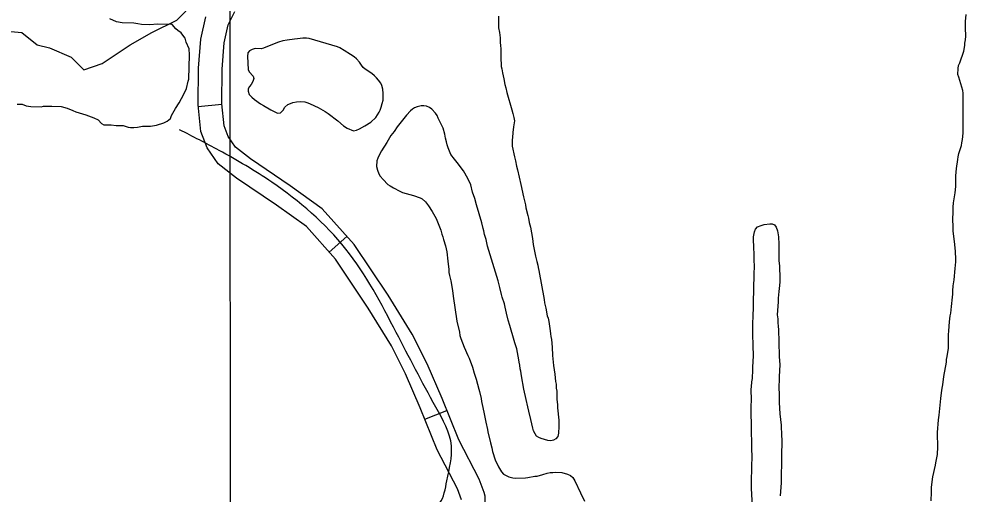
# Model space of a CAD drawing. Extents: x 3263578 to 3301413, y 764927 to 798602.
# Drawn here: x 3296288 to 3297488, y 784703 to 785305 of the extents above; entities that cross this region are included whole.
import ezdxf

# ---------------------------------------------------------------- set-up
doc = ezdxf.new("R2010")
doc.units = 0
for name, color, linetype in [('V-GRID-MAJR', 7, 'Continuous'), ('V-ROAD-CNTR', 7, 'Continuous'), ('V-SITE-VEGE', 7, 'Continuous'), ('V-TOPO-SHOR', 7, 'Continuous')]:
    doc.layers.add(name, color=color, linetype=linetype)

msp = doc.modelspace()

# ---------------------------------------------------------------- linework, layer by layer
at = {"layer": 'V-GRID-MAJR'}
msp.add_spline([(3296559.4, 775831.5), (3296556.8, 781892.5), (3296554.1, 787954.5), (3296551.5, 794016.6), (3296551.5, 794017.6)], degree=3, dxfattribs=at)
at = {"layer": 'V-ROAD-CNTR'}
for p, q in [((3296514.9, 785194.1), (3296544.8, 785197.1)), ((3296680.8, 785009.5), (3296703.2, 785029.5)), ((3296802.1, 784797.9), (3296829.9, 784809.2))]:
    msp.add_line(p, q, dxfattribs=at)
for points in [[(3296848.5, 784695.9), (3296843.4, 784710), (3296817.8, 784759.3), (3296796.1, 784812.6), (3296777.7, 784855.5), (3296759.9, 784891), (3296730.2, 784938.7), (3296688.7, 785000.7), (3296651.9, 785042), (3296614.1, 785069.1), (3296563.5, 785103.4), (3296540.2, 785121.4), (3296526.3, 785141.6), (3296518.1, 785162.4), (3296514.7, 785196.1), (3296515.3, 785242.5), (3296518, 785279.2), (3296524.4, 785307.5)], [(3296879.7, 784649.7), (3296878.3, 784700.7), (3296877.1, 784705.1), (3296871, 784722.1), (3296845.1, 784771.9), (3296823.8, 784824.2), (3296805, 784868.1), (3296786.1, 784905.6), (3296755.4, 784955), (3296712.5, 785019.1), (3296672.1, 785064.4), (3296631.2, 785093.7), (3296581.1, 785127.8), (3296562.3, 785142.3), (3296553, 785155.8), (3296547.6, 785169.5), (3296544.7, 785197.4), (3296545.3, 785241.2), (3296547.7, 785274.8), (3296552.9, 785297.4), (3296561.1, 785314.1)]]:
    msp.add_lwpolyline(points, dxfattribs=at)
msp.add_spline([(3296794.8, 784675.6), (3296820.7, 784691.6), (3296829.9, 784720.1), (3296835.7, 784764.2), (3296815.9, 784813.3), (3296765.8, 784907.9), (3296701.9, 785013.4), (3296608.2, 785098), (3296541.4, 785138.4), (3296491.2, 785164.5)], degree=3, dxfattribs=at)
at = {"layer": 'V-SITE-VEGE'}
for p, q in [((3296411.4, 785301.1), (3296402.7, 785304.8)), ((3296418.3, 785299.9), (3296411.4, 785301.1)), ((3296433.1, 785299.5), (3296418.3, 785299.9)), ((3296438.5, 785298.8), (3296433.1, 785299.5)), ((3296442.9, 785297.7), (3296438.5, 785298.8)), ((3296453.3, 785297.4), (3296442.9, 785297.7)), ((3296463.7, 785298.1), (3296453.3, 785297.4)), ((3296481.9, 785297.6), (3296463.7, 785298.1)), ((3296486.7, 785292.5), (3296481.9, 785297.6)), ((3296489.1, 785290.4), (3296486.7, 785292.5)), ((3296493.4, 785287.4), (3296489.1, 785290.4)), ((3296495.3, 785284.3), (3296493.4, 785287.4)), ((3296498.2, 785280.3), (3296495.3, 785284.3)), ((3296499.5, 785275.3), (3296498.2, 785280.3)), ((3296503.2, 785266.8), (3296499.5, 785275.3)), ((3296503.1, 785228.4), (3296504, 785259.4)), ((3296504, 785259.4), (3296503.2, 785266.8)), ((3296500.2, 785216.6), (3296502, 785225.9)), ((3296502, 785225.9), (3296503.1, 785228.4)), ((3296496.6, 785209.8), (3296500.2, 785216.6)), ((3296490.8, 785198.6), (3296496.6, 785209.8)), ((3296285.5, 785196.8), (3296289, 785197.1)), ((3296289, 785197.1), (3296292, 785197.1)), ((3296292, 785197.1), (3296296.8, 785194.9)), ((3296296.8, 785194.9), (3296302.7, 785193.8)), ((3296302.7, 785193.8), (3296316, 785193.4)), ((3296316, 785193.4), (3296319, 785194.3)), ((3296319, 785194.3), (3296324, 785194.6)), ((3296324, 785194.6), (3296329.4, 785194.5)), ((3296329.4, 785194.5), (3296341.2, 785194.1)), ((3296341.2, 785194.1), (3296349, 785191.9)), ((3296349, 785191.9), (3296355.9, 785188.8)), ((3296355.9, 785188.8), (3296359.8, 785187.2)), ((3296359.8, 785187.2), (3296372.5, 785183.3)), ((3296481, 785182.6), (3296486.2, 785191.4)), ((3296486.2, 785191.4), (3296490.8, 785198.6)), ((3296372.5, 785183.3), (3296382.7, 785179.6)), ((3296382.7, 785179.6), (3296388.1, 785177)), ((3296388.1, 785177), (3296392.4, 785172.4)), ((3296471.4, 785173.5), (3296475.4, 785175.4)), ((3296475.4, 785175.4), (3296479.9, 785178.7)), ((3296479.9, 785178.7), (3296481, 785182.6)), ((3296392.4, 785172.4), (3296395.3, 785170.8)), ((3296395.3, 785170.8), (3296404.7, 785170.6)), ((3296404.7, 785170.6), (3296411.1, 785169.9)), ((3296411.1, 785169.9), (3296419, 785170.1)), ((3296419, 785170.1), (3296419.9, 785170.1)), ((3296419.9, 785170.1), (3296426.3, 785168)), ((3296426.3, 785168), (3296429.2, 785167.4)), ((3296429.2, 785167.4), (3296433.2, 785167.3)), ((3296433.2, 785167.3), (3296438.1, 785167.6)), ((3296438.1, 785167.6), (3296444.1, 785168.9)), ((3296444.1, 785168.9), (3296454.4, 785169.1)), ((3296454.4, 785169.1), (3296461.9, 785170.4)), ((3296461.9, 785170.4), (3296471.4, 785173.5))]:
    msp.add_line(p, q, dxfattribs=at)
at = {"layer": 'V-TOPO-SHOR'}
for points in [[(3296244, 785291.7), (3296291.2, 785287.7), (3296310.8, 785272), (3296326.5, 785268.1), (3296354, 785256.3), (3296369.8, 785240.6), (3296369.8, 785240.6), (3296393.3, 785248.4), (3296428.7, 785272), (3296456.2, 785287.7), (3296487.6, 785303.4), (3296511.2, 785327)], [(3296895.3, 785308.3), (3296895.3, 785296.8), (3296895.5, 785293.4), (3296896.6, 785287.7), (3296897.5, 785280.9), (3296897.6, 785275), (3296898, 785271.2), (3296898.1, 785267.2), (3296898.1, 785257.1), (3296898.3, 785253.3), (3296898.8, 785248.2), (3296898.7, 785244.8), (3296899.5, 785241.6), (3296900.2, 785236.5), (3296902.1, 785229.2), (3296903.4, 785222), (3296904.5, 785217.5), (3296905.7, 785211.7), (3296912.4, 785189.8), (3296913.3, 785185.2), (3296914.8, 785179.9), (3296915.4, 785175.7), (3296914.4, 785168.2), (3296913.3, 785161), (3296913, 785154.9), (3296912.6, 785151.7), (3296912.5, 785146.9), (3296912.8, 785143.7), (3296915.4, 785130.1), (3296917, 785125.1), (3296918.3, 785118.6), (3296919.6, 785113.9), (3296923.7, 785095.3), (3296926.9, 785079.6), (3296929.6, 785069.3), (3296930.1, 785065.6), (3296932.6, 785056.1), (3296933.3, 785052.7), (3296934.2, 785047.2), (3296935.8, 785041.4), (3296938.3, 785026.8), (3296939.2, 785019.4), (3296942.2, 785004.4), (3296943.7, 784997.7), (3296945.1, 784993.1), (3296945.6, 784990.1), (3296946.6, 784986.4), (3296953, 784949.5), (3296953.6, 784945.4), (3296955.3, 784938.7), (3296957.1, 784929), (3296958.1, 784926), (3296959.2, 784921.6), (3296960.6, 784910), (3296961.4, 784906.2), (3296961.7, 784902.8), (3296962.5, 784898.9), (3296963.5, 784889.3), (3296963.8, 784878.8), (3296965, 784865.9), (3296966.6, 784855), (3296967.7, 784845.9), (3296968.2, 784842.4), (3296968.5, 784837.4), (3296969.1, 784833.6), (3296969.3, 784823.5), (3296970, 784816.4), (3296970.1, 784812.4), (3296971.7, 784796.9), (3296971.8, 784789), (3296971.2, 784780.4), (3296970.4, 784776.3), (3296968.1, 784773.2), (3296965.1, 784771.6), (3296961.8, 784770.8), (3296957.8, 784771.1), (3296949.4, 784773.7), (3296946.4, 784774.9), (3296943.6, 784776.4), (3296941.6, 784779.4), (3296939.7, 784783.3), (3296938.7, 784786.5), (3296936.5, 784797.8), (3296933.8, 784808.4), (3296932.3, 784813.6), (3296930.6, 784822.9)], [(3297443.6, 784694.8), (3297443.8, 784705.7), (3297444.1, 784711.7), (3297445.1, 784722.2), (3297445.5, 784725.2), (3297449, 784739.7), (3297449.4, 784742.9), (3297451.6, 784753.3), (3297452.2, 784763.2), (3297451.9, 784769.6), (3297451.5, 784773.5), (3297451.7, 784781.1), (3297452.9, 784797.4), (3297453.6, 784803), (3297455.6, 784824.3), (3297456.7, 784831.4), (3297457.4, 784837.2), (3297458.3, 784841.6), (3297459.6, 784852.1), (3297462.8, 784870.4), (3297463, 784873.8), (3297463.9, 784877.6), (3297465.3, 784888.2), (3297465.4, 784894.5), (3297465.6, 784899.5), (3297465.5, 784904.8), (3297465.8, 784910), (3297466.8, 784921.3), (3297467.7, 784928.9), (3297468.4, 784932.5), (3297469.5, 784940.6), (3297470.5, 784952.6), (3297471, 784956.2), (3297471.1, 784960.7), (3297471.6, 784966.9), (3297472.7, 784974.5), (3297473.9, 784989), (3297474.9, 784997.5), (3297474.9, 785000.7), (3297474.3, 785010.2), (3297473.4, 785019.4), (3297471.5, 785036.6), (3297471.5, 785040.4), (3297471.1, 785052.5), (3297471.4, 785059), (3297471.3, 785062.6), (3297471.3, 785066.4), (3297471.8, 785072.2), (3297473, 785079.5), (3297474.1, 785084.7), (3297474.8, 785092.5), (3297474.8, 785102.8), (3297475, 785106.4), (3297475.1, 785110.7), (3297475.6, 785115.3), (3297477.2, 785126.7), (3297477.8, 785130.4), (3297478.7, 785134.6), (3297481.9, 785144.8), (3297482.5, 785147.8), (3297483.2, 785152.2), (3297483.9, 785160.3), (3297484.1, 785171.4), (3297483.9, 785180.4), (3297484.2, 785203), (3297483.9, 785207.4), (3297483.9, 785210.8), (3297483.6, 785214.1), (3297482.6, 785218.3), (3297478.4, 785231.1), (3297477.5, 785234.5), (3297477.6, 785242), (3297478.3, 785245.8), (3297479.7, 785249.2), (3297484.8, 785264), (3297486.1, 785271.2), (3297486.4, 785274.2), (3297487, 785278.5), (3297487.3, 785282.9), (3297486.9, 785293.6), (3297487, 785301.8), (3297487.8, 785310.5)], [(3296655.4, 785280), (3296652.1, 785280.5), (3296647.3, 785280.5), (3296640.5, 785279.6), (3296636.7, 785279.3), (3296627.7, 785278.1), (3296622.1, 785277), (3296616.7, 785275.4), (3296610.9, 785273.5), (3296597.5, 785268), (3296594.5, 785267.2), (3296586.9, 785267.6), (3296583.3, 785266.2), (3296579.9, 785264.5), (3296577.9, 785261.9), (3296577.4, 785257.4), (3296578.3, 785241), (3296579.3, 785238), (3296584.4, 785232.5), (3296585.5, 785229.3), (3296584.2, 785225.6), (3296582, 785222), (3296580, 785219.3), (3296578.3, 785216.5), (3296578.1, 785213.3), (3296579.4, 785209.3), (3296582.7, 785205.7), (3296586.1, 785202.8), (3296593.6, 785197.3), (3296597.5, 785195.3), (3296607, 785189.8), (3296615.3, 785185.4), (3296619.3, 785185.8), (3296622.5, 785189.3), (3296624.8, 785193.1), (3296628.6, 785196.4), (3296631.8, 785197.9), (3296634.8, 785199.1), (3296639.4, 785200), (3296644, 785200.3), (3296649.8, 785199.8), (3296653.7, 785198.8), (3296656.9, 785197.5), (3296667, 785192.6), (3296675.9, 785187.7), (3296679.6, 785185.2), (3296691.8, 785175.8), (3296699.1, 785169.6), (3296703.6, 785166.7), (3296711.5, 785163.2), (3296715.5, 785164.1), (3296719.3, 785165.6), (3296726, 785169.3), (3296733.6, 785174), (3296740.1, 785180.2), (3296744.2, 785186.8), (3296745.4, 785189.5), (3296746.5, 785193.3), (3296747.9, 785197.6), (3296749, 785202.2), (3296749.2, 785205.4), (3296749.3, 785210.4), (3296748.8, 785215.8), (3296747.7, 785220.6), (3296746.3, 785223.4), (3296743.4, 785227.4), (3296740.9, 785230.4), (3296738.3, 785232.9), (3296734.8, 785235.9), (3296726.5, 785241.2), (3296724, 785243.4), (3296721.6, 785246.3), (3296719.1, 785250.1), (3296715.6, 785254.3), (3296712.4, 785257), (3296707.9, 785260), (3296699.8, 785264.9), (3296694.3, 785268.2), (3296691.3, 785269.5), (3296655.4, 785280)], [(3296930.6, 784822.9), (3296927.6, 784836.1), (3296924.5, 784852.8), (3296923.6, 784858.7), (3296922.8, 784861.9), (3296922.3, 784866.6), (3296921.5, 784870.2), (3296921.2, 784873.2), (3296918.6, 784887), (3296916.1, 784894.7), (3296915.3, 784897.7), (3296909.8, 784916.7), (3296907.5, 784923.4), (3296905.6, 784932.5), (3296904.5, 784936.3), (3296903.9, 784939.8), (3296902.8, 784944.2), (3296900.1, 784952.7), (3296899.3, 784956), (3296896.9, 784964.9), (3296894.8, 784973.3), (3296889.8, 784989.5), (3296881.6, 785017.3), (3296879.5, 785025.6), (3296877.6, 785032), (3296876.7, 785036.7), (3296875.7, 785039.7), (3296874.2, 785046.6), (3296867.5, 785069.3), (3296865.2, 785077.6), (3296862.5, 785085.5), (3296860.1, 785094.6), (3296856.6, 785102.7), (3296851.1, 785112.4), (3296842.8, 785123.2), (3296839.6, 785127.1), (3296835.1, 785133.4), (3296831.4, 785141.5), (3296830.3, 785145.6), (3296829.5, 785149.2), (3296828.2, 785153.9), (3296827.3, 785159.1), (3296825.2, 785166.4), (3296820.3, 785176.6), (3296819.1, 785179.4), (3296817.6, 785182.5), (3296815.6, 785185.5), (3296811, 785190.4), (3296808.1, 785192.7), (3296804.1, 785194.2), (3296800.6, 785195), (3296797.2, 785194.7), (3296792.4, 785193.5), (3296789.1, 785192.4), (3296786.5, 785190.6), (3296783.8, 785188.4), (3296778.7, 785182.9), (3296771.9, 785174.5), (3296767, 785168.2), (3296763.1, 785162.4), (3296761, 785159.6), (3296759, 785157.2), (3296753.8, 785148.4), (3296747, 785137.7), (3296745.3, 785134.7), (3296742.4, 785128.7), (3296741.1, 785125.3), (3296740.8, 785118.2), (3296741.9, 785113.4), (3296743.7, 785108.9), (3296745.6, 785105.9), (3296749.2, 785101.4), (3296755.1, 785095.4), (3296757.9, 785093.6), (3296762.3, 785090.9), (3296770.3, 785086.7), (3296773.9, 785085.1), (3296778.3, 785083.8), (3296787.7, 785081.4), (3296796, 785078.5), (3296798.8, 785077), (3296802.9, 785073.1), (3296806.7, 785068), (3296811.4, 785060.9), (3296816.5, 785052.2), (3296822.1, 785037.6), (3296823.6, 785032.3), (3296825, 785028.9), (3296825.7, 785025.6), (3296828.2, 785017.5), (3296829.7, 785009.8), (3296831.3, 784998.1), (3296832.4, 784987.4), (3296832.5, 784984), (3296833.1, 784980.2), (3296835, 784973.1), (3296837.2, 784961), (3296837.9, 784953.9), (3296842.6, 784922), (3296845.8, 784908.3), (3296846.5, 784904.2)], [(3297215.4, 784809.1), (3297215.5, 784814.5), (3297216, 784822), (3297215.5, 784835.9), (3297215.9, 784838.9), (3297216.4, 784845.5), (3297217.1, 784849.7), (3297217.3, 784852.8), (3297217.6, 784857), (3297217.7, 784864.4), (3297218.2, 784870.5), (3297218.4, 784878.5), (3297217.8, 784891), (3297217.8, 784894.2), (3297217.5, 784902.9), (3297217.6, 784908.9), (3297217.4, 784919), (3297217.8, 784928.9), (3297218, 784932.5), (3297218.5, 784936.1), (3297218.4, 784941.4), (3297218.6, 784945.2), (3297219.2, 784981.4), (3297219.6, 784992.1), (3297219.3, 784999.2), (3297219.4, 785006.4), (3297218.8, 785015.9), (3297218.3, 785025.6), (3297218.6, 785028.8), (3297219.9, 785035.4), (3297221.1, 785038.6), (3297223.6, 785041.8), (3297228.1, 785043.5), (3297231.9, 785044.5), (3297239, 785045.4), (3297242.2, 785045.3), (3297245.2, 785044.1), (3297247.2, 785041.2), (3297248.7, 785036.4), (3297250, 785029.1), (3297250.3, 785025.9), (3297250.5, 785022.6), (3297250.4, 785014.8), (3297250.5, 785011.7), (3297250.5, 784998.5), (3297251.2, 784992.2), (3297251.5, 784987.4), (3297251.6, 784980.5), (3297251.9, 784975.3), (3297251.9, 784971.8), (3297251.2, 784967.2), (3297250.7, 784959.8), (3297249.5, 784951.3), (3297249.5, 784946.7), (3297248.4, 784930.4), (3297249.3, 784925), (3297249.4, 784919.5), (3297249.8, 784916.3), (3297250.1, 784910.6), (3297250.5, 784896.3), (3297250.4, 784893.1), (3297250.8, 784880.6), (3297250.8, 784877.6), (3297251.6, 784866.7), (3297251, 784852.2), (3297250.7, 784835.3), (3297251.1, 784832.1), (3297250.8, 784819.2), (3297251.6, 784804.9), (3297253.4, 784790.3), (3297253.5, 784786.5), (3297254.1, 784780.7), (3297254, 784776.6), (3297254.3, 784772.6), (3297254.2, 784764.3), (3297253.9, 784757.9), (3297253.7, 784747.2), (3297253.8, 784737.2), (3297253.5, 784732.1), (3297253.4, 784726.9), (3297253.4, 784717.6), (3297252.4, 784701.1)], [(3296846.5, 784904.2), (3296847.7, 784900.4), (3296851.7, 784889.4), (3296856.4, 784878.7), (3296858, 784875.4), (3296862.4, 784864.1), (3296864.7, 784856.2), (3296867.2, 784848.7), (3296870.6, 784836.2), (3296871.2, 784833.1), (3296873.3, 784824.4), (3296873.8, 784820.6), (3296874.7, 784816.6), (3296875.3, 784812.7), (3296877.2, 784804.8), (3296879.2, 784794.5), (3296881.5, 784785.2), (3296882, 784782), (3296885.2, 784768.2), (3296887, 784762), (3296887.9, 784757.1), (3296891.3, 784746.6), (3296895.2, 784737.7), (3296899, 784731.6), (3296901.5, 784728.3), (3296908.3, 784725), (3296913.5, 784723.7), (3296917.2, 784723.2), (3296929.4, 784723.8), (3296932.7, 784724.2), (3296941.2, 784725.9), (3296944.2, 784725.8), (3296951.7, 784727.9), (3296957.1, 784729.8), (3296960.6, 784730.4), (3296964.2, 784730.7), (3296967.8, 784730.9), (3296975.5, 784730.5), (3296982.9, 784728.4), (3296986.7, 784726.7), (3296989.7, 784724.1), (3296992.2, 784720.2), (3296999.2, 784704.8), (3297004.5, 784694.4)], [(3297217.1, 784687.4), (3297215.9, 784710.8), (3297216.1, 784722.4), (3297215.9, 784725.7), (3297216.2, 784730.7), (3297216.4, 784742.8), (3297216.6, 784746), (3297216.7, 784750.8), (3297216.5, 784760.7), (3297216.5, 784772.4), (3297216.1, 784778.2), (3297216.1, 784787.7), (3297215.4, 784809.1)]]:
    msp.add_lwpolyline(points, dxfattribs=at)

doc.saveas('drawing.dxf')
